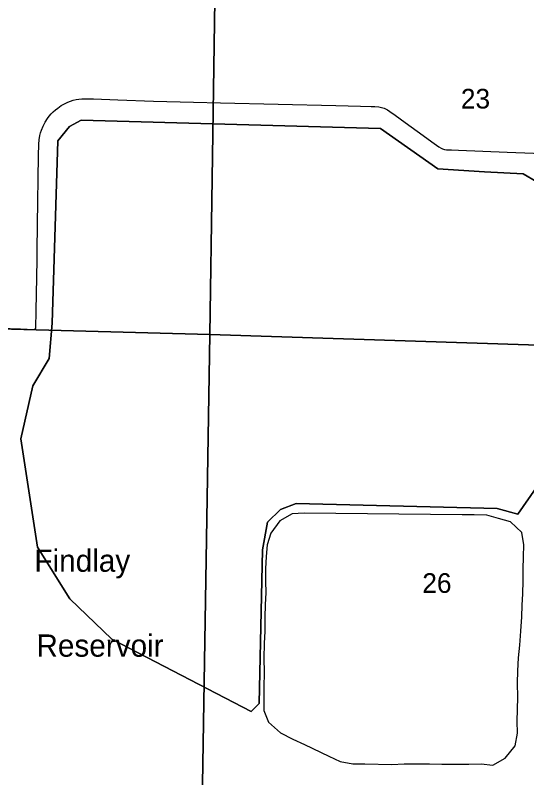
# Model space of a CAD drawing. Extents: x 1587405 to 1714697, y 1028970 to 1155083.
# Drawn here: x 1669958 to 1675708, y 1097535 to 1106104 of the extents above; entities that cross this region are included whole.
import ezdxf

# ---------------------------------------------------------------- set-up
doc = ezdxf.new("R2010")
doc.units = 0
for name, color, linetype in [('GM_X_Major_Lake', 7, 'Continuous'), ('GM_X_Major_Lake_Text', 7, 'Continuous'), ('GM_X_Minor_Lake', 7, 'Continuous'), ('GM_X_Section', 7, 'Continuous'), ('GM_X_Section_Text', 7, 'Continuous'), ('GM_X_Township_Road', 7, 'Continuous')]:
    doc.layers.add(name, color=color, linetype=linetype)

msp = doc.modelspace()

# ---------------------------------------------------------------- linework, layer by layer
at = {"layer": 'GM_X_Major_Lake'}
for points in [[(1674527.3, 1097692.7), (1674613.2, 1097692.9), (1674752.1, 1097687.2), (1674907.2, 1097687.4), (1675056.2, 1097689.6), (1675197.2, 1097689.9), (1675326, 1097678.4), (1675465.9, 1097757.1), (1675576.4, 1097894.4), (1675604.3, 1098034.7), (1675599.9, 1098171.3), (1675603.5, 1098303.9), (1675607.3, 1098442.4), (1675603.1, 1098599.2), (1675606.9, 1098737.8), (1675616.7, 1098882.3), (1675630.5, 1099024.8), (1675642.6, 1099183.3), (1675652.6, 1099343.9), (1675658.2, 1099474.5), (1675663.8, 1099603), (1675667.6, 1099747.6), (1675669.3, 1099880.1), (1675673, 1100018.7), (1675676.6, 1100153.3), (1675652.2, 1100292.2), (1675524.7, 1100412.2), (1675390.3, 1100450), (1675257.8, 1100485.7), (1675116.8, 1100491.4), (1674981.9, 1100489), (1673205.7, 1100510.1), (1673070.7, 1100501.7), (1672932.7, 1100423), (1672830.3, 1100283.6), (1672790.4, 1100151.4), (1672778.8, 1100023), (1672773, 1099882.5), (1672771.3, 1099745.9), (1672773.7, 1099613.2), (1672768.1, 1099480.7), (1672762.3, 1099336.1), (1672762.4, 1099181.4), (1672756.7, 1099044.9), (1672752.6, 1098880.2), (1672754.7, 1098717.5), (1672750.6, 1098552.8), (1672751.1, 1098424.2), (1672753.5, 1098291.6), (1672806.2, 1098160.4), (1672939.7, 1098040.3), (1673077.8, 1097968.3), (1673210, 1097910.5), (1673482.3, 1097778.7), (1673610.5, 1097718.9), (1673753.1, 1097691.1), (1673888.1, 1097693.5), (1674192.1, 1097685.8)], [(1674192.1, 1097685.8), (1674331.2, 1097692.2), (1674527.3, 1097692.7)]]:
    msp.add_lwpolyline(points, dxfattribs=at)
at = {"layer": 'GM_X_Minor_Lake'}
for points in [[(1672940.9, 1100548.1), (1673115, 1100618.2), (1675374.4, 1100562.3), (1675609.3, 1100496.9), (1675814.4, 1100791.5), (1675902.2, 1104075.1), (1675821.6, 1104230.9), (1675669.6, 1104323.3), (1675232.8, 1104345.1), (1674709.5, 1104378.1), (1674062.5, 1104830.6), (1670699.8, 1104925.1), (1670568, 1104854.5)], [(1670568, 1104854.5), (1670699.8, 1104925.1), (1674062.5, 1104830.6), (1674709.5, 1104378.1), (1675232.8, 1104345.1), (1675669.6, 1104323.3), (1675821.6, 1104230.9)], [(1670568, 1104854.5), (1670435, 1104691.5), (1670372.9, 1102643.1), (1670339.7, 1102247.8), (1670154.5, 1101940.8), (1670022.1, 1101343.9), (1670208.2, 1100128), (1670571.5, 1099544.7), (1671045.2, 1099092.4), (1672610.1, 1098280.3), (1672699.9, 1098369.5), (1672737.8, 1100096.8), (1672794.1, 1100407.4), (1672940.9, 1100548.1)], [(1675814.4, 1100791.5), (1675609.3, 1100496.9), (1675374.4, 1100562.3), (1673115, 1100618.2), (1672940.9, 1100548.1), (1672794.1, 1100407.4), (1672737.8, 1100096.8), (1672699.9, 1098369.5), (1672610.1, 1098280.3), (1671045.2, 1099092.4), (1670571.5, 1099544.7), (1670208.2, 1100128), (1670022.1, 1101343.9), (1670154.5, 1101940.8), (1670339.7, 1102247.8), (1670372.9, 1102643.1), (1670435, 1104691.5), (1670568, 1104854.5)]]:
    msp.add_lwpolyline(points, dxfattribs=at)
at = {"layer": 'GM_X_Section'}
for points in [[(1666899, 1107940.3), (1672224.4, 1107777.8), (1672144.7, 1102517.4), (1666847.1, 1102659.7)], [(1672224.4, 1107777.8), (1677475.7, 1107602.1), (1677347.9, 1102346.3), (1672144.7, 1102517.4)], [(1666847.1, 1102659.7), (1672144.7, 1102517.4), (1672060.5, 1097231.1), (1666741, 1097373.7)], [(1672144.7, 1102517.4), (1677347.9, 1102346.3), (1677285.8, 1097061.7), (1672060.5, 1097231.1)]]:
    msp.add_lwpolyline(points, close=True, dxfattribs=at)
at = {"layer": 'GM_X_Township_Road'}
msp.add_lwpolyline([(1669779.2, 1102586.1), (1670016.9, 1102578.5), (1670168.7, 1102571.9), (1670183.4, 1102576.7), (1670190.7, 1102586.7), (1670194.6, 1102783.1), (1670200.6, 1103160.6), (1670203.1, 1103357.4), (1670205.7, 1103455.8), (1670209.1, 1103751.1), (1670219.1, 1104522.1), (1670221.4, 1104653.4), (1670225.3, 1104702.4), (1670233.8, 1104750.8), (1670242.3, 1104782.5), (1670252.6, 1104813.6), (1670271.6, 1104859.1), (1670294.2, 1104902.8), (1670320.3, 1104944.5), (1670339.9, 1104970.9), (1670361.2, 1104995.8), (1670384.1, 1105019.2), (1670408.8, 1105040.8), (1670434.7, 1105061), (1670475.6, 1105088.4), (1670518.6, 1105112.5), (1670548.3, 1105126.4), (1670578.8, 1105138.3), (1670610.1, 1105148.1), (1670642, 1105155.6), (1670674.4, 1105160.9), (1670707.1, 1105164.1), (1670756.3, 1105166), (1670838.3, 1105164.6), (1671109.4, 1105152.6), (1671513.2, 1105139.3), (1671961.5, 1105125.9), (1672266.7, 1105118.3), (1673561.3, 1105087.9), (1673837.6, 1105080.3), (1673957.4, 1105078.4), (1674001.8, 1105076.5), (1674044.4, 1105074.6), (1674075.3, 1105066.9), (1674106.2, 1105059.2), (1674141, 1105041.8), (1674170, 1105022.5), (1674229.9, 1104980), (1674342, 1104897), (1674475.3, 1104800.4), (1674668.6, 1104661.4), (1674718.1, 1104624.1), (1674747, 1104608.8), (1674762.1, 1104602.6), (1674784.8, 1104595.7), (1674805, 1104592), (1674827.9, 1104590.7), (1674863.8, 1104590), (1674941.1, 1104588.1), (1675487.9, 1104565.1), (1676080.3, 1104543.4)], dxfattribs=at)

# ---------------------------------------------------------------- texts
at = {"layer": 'GM_X_Major_Lake_Text'}
for s, p in [('Findlay', (1670172.8, 1099849.4)), ('Reservoir', (1670195.5, 1098895.3))]:
    msp.add_text(s, height=250, rotation=0.02462, dxfattribs=at).set_placement(p)
at = {"layer": 'GM_X_Section_Text'}
for s, p in [('23', (1674967.5, 1105055.6)), ('26', (1674534.1, 1099612.8))]:
    msp.add_text(s, height=221, rotation=0.00001, dxfattribs=at).set_placement(p)

doc.saveas('drawing.dxf')
